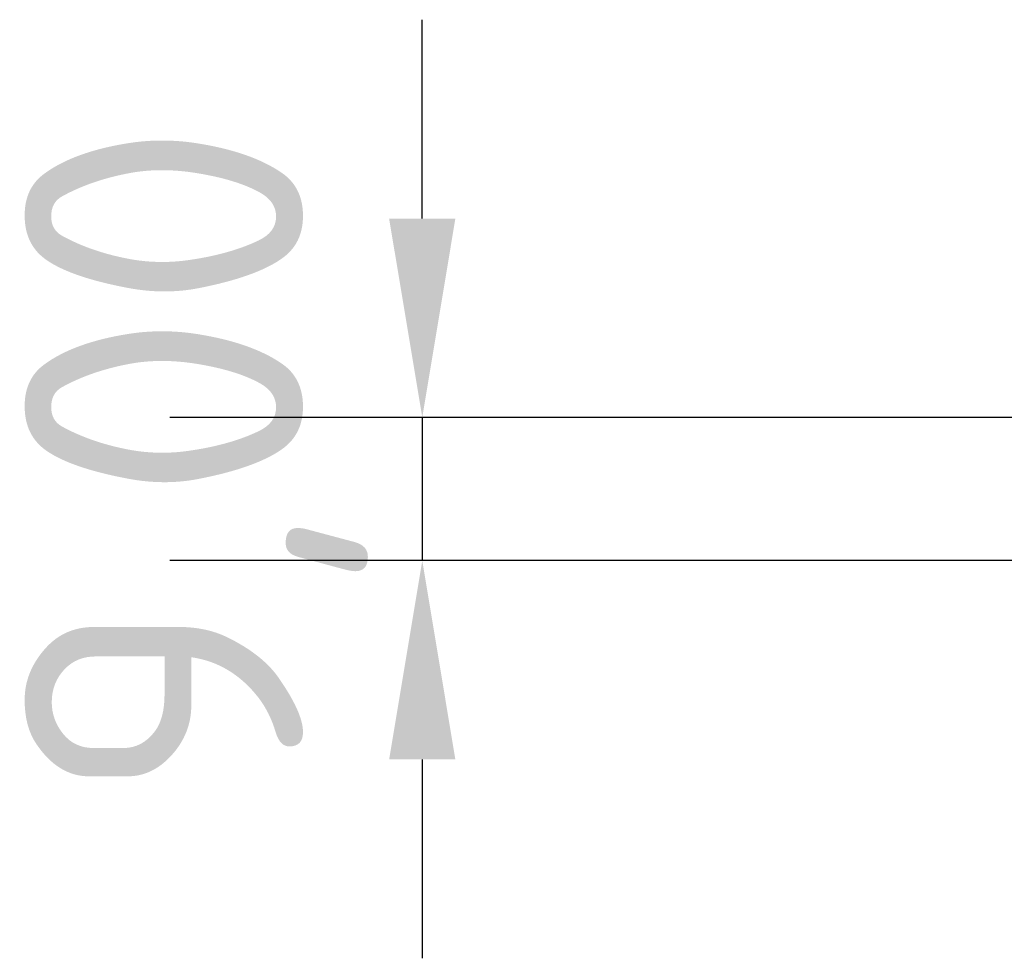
# Model space of a CAD drawing. Header units: millimetres. Extents: x 0 to 14369, y -869 to 2970.
# Tile 417 of 656: x 2198 to 2322, y 2405 to 2523. Entities that reach past the tile are written whole.
import ezdxf

# ---------------------------------------------------------------- set-up
doc = ezdxf.new("R2010")
doc.units = ezdxf.units.MM
doc.header["$LTSCALE"] = 10
doc.layers.add('Bemaßung (ISO)', color=7, linetype='Continuous', lineweight=25)
doc.styles.add('Notiztext (DIN)', font='isocpeur.ttf')
doc.dimstyles.new('Standard (DIN)', dxfattribs={"dimscale": 10, "dimtxt": 3.5, "dimasz": 2.5, "dimexe": 3.175, "dimexo": 0.8, "dimgap": 0.8, "dimtad": 1, "dimrnd": 1e-08, "dimzin": 0, "dimtxsty": 'Notiztext (DIN)', "dimcen": 0.09, "dimdle": 10, "dimclrd": 256, "dimclre": 256, "dimclrt": 256, "dimadec": 0, "dimazin": 0, "dimtfac": 1, "dimtmove": 0, "dimatfit": 3, "dimfxl": 1, "dimtolj": 1, "dimtzin": 0, "dimlwd": -1, "dimlwe": -1, "dimarcsym": 0})

# ---------------------------------------------------------------- blocks, each defined once
blk = doc.blocks.new('*D22')
at = {"layer": 'Bemaßung (ISO)', "transparency": 16777216}
for p, q in [((2248.75, 2497.92), (2248.75, 2522.92)), ((2521.78, 2472.92), (2217, 2472.92)), ((2248.75, 2472.92), (2248.75, 2454.92)), ((2525.78, 2454.92), (2217, 2454.92)), ((2248.75, 2429.92), (2248.75, 2404.92))]:
    blk.add_line(p, q, dxfattribs=at)
for points in [[(2244.58, 2497.92), (2252.91, 2497.92), (2248.75, 2472.92)], [(2244.58, 2429.92), (2252.91, 2429.92), (2248.75, 2454.92)]]:
    blk.add_solid(points, dxfattribs=at)
at = {"layer": 'Defpoints', "color": 0, "transparency": 16777216}
for p in [(2529.78, 2472.92), (2248.75, 2454.92), (2533.78, 2454.92)]:
    blk.add_point(p, dxfattribs=at)
at = {"layer": 'Bemaßung (ISO)', "transparency": 16777216, "insert": (2198.75, 2424.55), "char_height": 35, "attachment_point": 1, "rotation": 90, "style": 'Notiztext (DIN)'}
blk.add_mtext('\\A1;9,00', dxfattribs=at)

msp = doc.modelspace()

# ---------------------------------------------------------------- dimensions: what is measured, and where the dimension line sits
at = {"layer": 'Bemaßung (ISO)'}
dim = msp.add_linear_dim(base=(2248.747, 2454.924), p1=(2529.783, 2472.924), p2=(2533.783, 2454.924), angle=90, dimstyle='Standard (DIN)', override={"dimgap": 0.8, "dimdec": 2, "dimlfac": 0.5, "dimtol": 0, "dimlim": 0, "dimtp": 0, "dimtm": 0, "dimtdec": 2, "dimtofl": 1, "dimatfit": 1}, dxfattribs=at)
dim.commit()
dim.dimension.update_dxf_attribs({"geometry": '*D22', "text_midpoint": (2248.747, 2463.924), "dimtype": 160})

doc.saveas('drawing.dxf')
